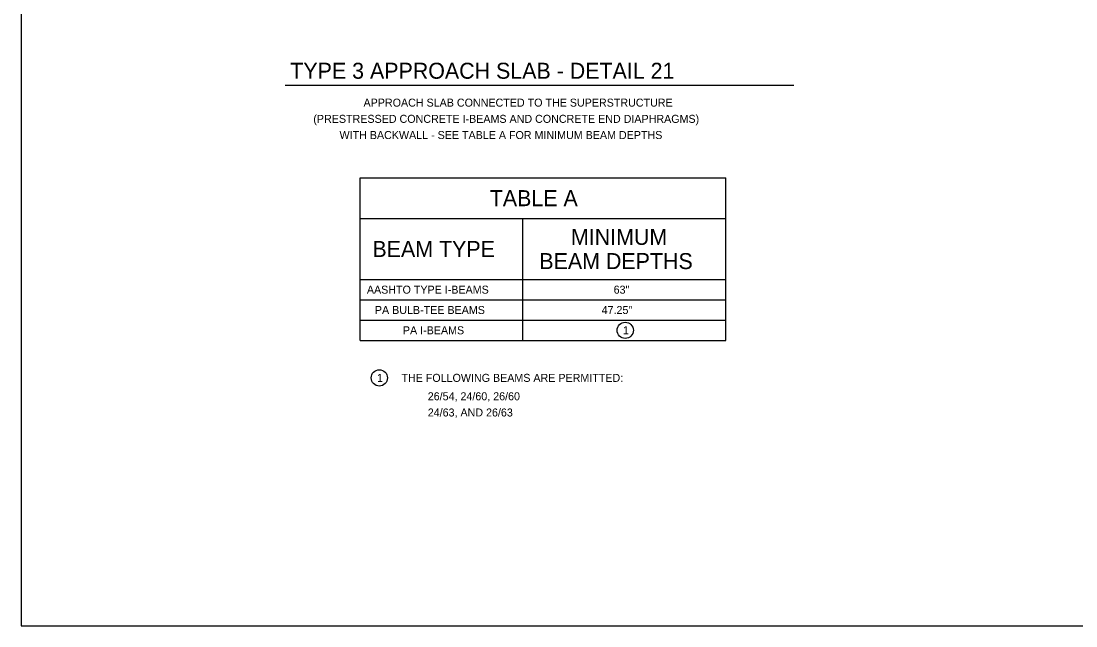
# Model space of a CAD drawing. Extents: x 636530 to 644067, y 294168 to 299122.
# Drawn here: x 639046.8 to 639442.3, y 295371.5 to 295598.2 of the extents above; entities that cross this region are included whole.
import ezdxf

# ---------------------------------------------------------------- set-up
doc = ezdxf.new("R2010")
doc.units = 0
doc.layers.add('1', color=7, linetype='Continuous')

msp = doc.modelspace()

# ---------------------------------------------------------------- linework, layer by layer
at = {"layer": '1'}
for p, q in [((639046.78, 295935.48), (639046.78, 295371.48)), ((639145.73, 295574.13), (639336.54, 295574.13)), ((639173.88, 295478.45), (639173.88, 295539.41)), ((639173.88, 295539.41), (639311.04, 295539.41)), ((639311.04, 295478.45), (639311.04, 295539.41)), ((639173.88, 295524.17), (639311.04, 295524.17)), ((639234.84, 295478.45), (639234.84, 295524.17)), ((639173.88, 295501.31), (639311.04, 295501.31)), ((639173.88, 295493.69), (639311.04, 295493.69)), ((639173.88, 295486.07), (639311.04, 295486.07)), ((639173.88, 295478.45), (639311.04, 295478.45)), ((639046.78, 295371.48), (639832.78, 295371.48))]:
    msp.add_line(p, q, dxfattribs=at)
for centre in [(639273.29, 295482.26), (639181.1, 295464.44)]:
    msp.add_circle(centre, 3.05, dxfattribs=at)

# ---------------------------------------------------------------- texts
for s, height, p in [('TYPE 3 APPROACH SLAB - DETAIL 21', 6, (639147.71, 295576.55)), ('TABLE A', 6, (639222.49, 295528.79)), ('MINIMUM', 6, (639252.93, 295514.28)), ('BEAM TYPE', 6, (639178.51, 295509.74)), ('BEAM DEPTHS', 6, (639241.09, 295505.21)), ('AASHTO TYPE I-BEAMS', 3, (639176.43, 295496)), ('63"', 3, (639268.94, 295496)), ('PA BULB-TEE BEAMS', 3, (639179.43, 295488.38)), ('47.25"', 3, (639264.44, 295488.38)), ('PA I-BEAMS', 3, (639189.93, 295480.76)), ('1', 3, (639272.43, 295480.76)), ('1', 3, (639180.23, 295462.94)), ('THE FOLLOWING BEAMS ARE PERMITTED:', 3, (639189.38, 295462.94)), ('26/54, 24/60, 26/60', 3, (639199.25, 295456.04)), ('24/63, AND 26/63', 3, (639199.25, 295449.96))]:
    msp.add_text(s, height=height, rotation=360, dxfattribs=at).set_placement(p)
for s, p in [('APPROACH SLAB CONNECTED TO THE SUPERSTRUCTURE', (639175.17, 295566.1)), ('(PRESTRESSED CONCRETE I-BEAMS AND CONCRETE END DIAPHRAGMS)', (639156.35, 295560.02)), ('WITH BACKWALL - SEE TABLE A FOR MINIMUM BEAM DEPTHS', (639166.17, 295553.95))]:
    msp.add_text(s, height=3, dxfattribs=at).set_placement(p)

doc.saveas('drawing.dxf')
